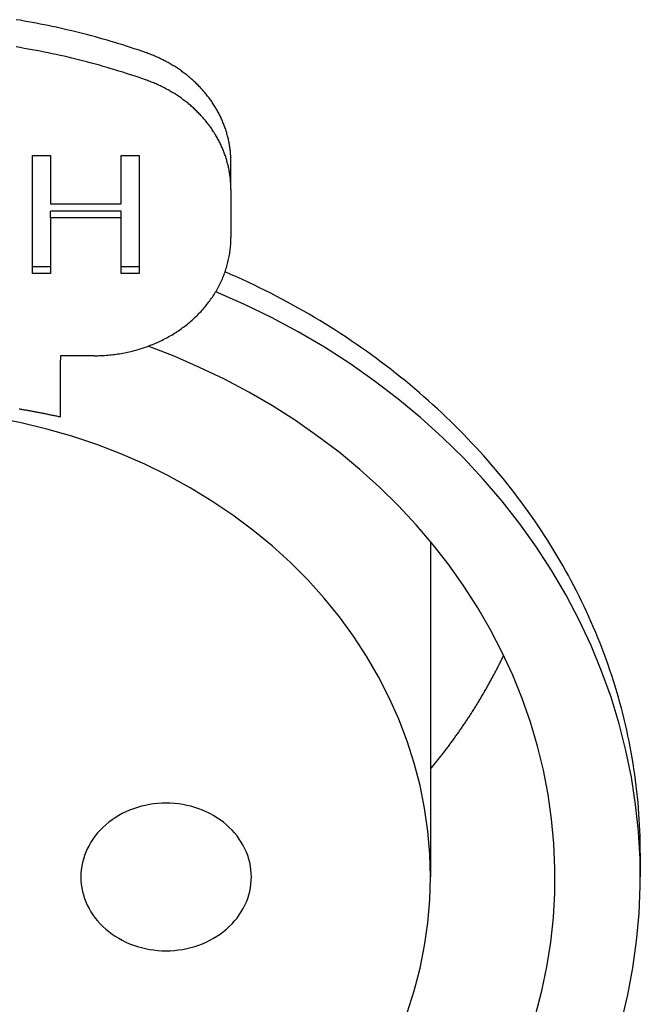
# Model space of a CAD drawing. Extents: x 1107 to 4046, y 937 to 3355.
# Tile 382 of 656: x 2148.38 to 2157.48, y 2659.3 to 2673.74. Entities that reach past the tile are written whole.
import ezdxf

# ---------------------------------------------------------------- set-up
doc = ezdxf.new("R2010")
doc.units = 0
doc.layers.add('KF_VIDA_L___C_REAR', color=7, linetype='CONTINUOUS')

# ---------------------------------------------------------------- blocks, each defined once
blk = doc.blocks.new('KF_VIDA_L___C_REAR')
at = {"layer": 'KF_VIDA_L___C_REAR'}
for p, q in [((-38.410061, 982.5357), (-38.144817, 982.5357)), ((-38.410061, 980.80365), (-38.410061, 982.5357)), ((-38.144817, 982.5357), (-38.144817, 981.824134)), ((-37.108231, 982.5357), (-36.842988, 982.5357)), ((-37.108231, 981.824134), (-37.108231, 982.5357)), ((-36.842988, 982.5357), (-36.842988, 980.80365)), ((-35.5, 982.037343), (-35.5, 982.437343)), ((-35.5, 982.037343), (-35.5, 981.330494)), ((-38.144817, 981.824134), (-37.108231, 981.824134)), ((-37.108231, 981.719509), (-38.144817, 981.719509)), ((-38.144817, 981.619509), (-38.144817, 981.719509)), ((-37.108231, 981.619509), (-37.108231, 981.719509)), ((-37.108231, 981.619509), (-38.144817, 981.619509)), ((-38.144817, 981.619509), (-38.144817, 980.80365)), ((-37.108231, 980.80365), (-37.108231, 981.619509)), ((-38.144817, 980.90365), (-38.410061, 980.90365)), ((-36.842988, 980.90365), (-37.108231, 980.90365)), ((-38.144817, 980.80365), (-38.410061, 980.80365)), ((-36.842988, 980.80365), (-37.108231, 980.80365)), ((-38, 979.598444), (-38, 979.532402)), ((-37.5, 979.598444), (-38, 979.598444)), ((-32.575, 976.874261), (-32.575, 971.955658)), ((-29.5, 972.305658), (-29.5, 971.955658))]:
    blk.add_line(p, q, dxfattribs=at)
for points in [[(-36.75, 984.043, 0), (-36.8057, 984.062, 0), (-36.8616, 984.081, 0), (-36.9176, 984.1, 0), (-36.9738, 984.119, 0), (-37.03, 984.137, 0), (-37.0864, 984.155, 0), (-37.143, 984.172, 0), (-37.1996, 984.19, 0), (-37.2563, 984.207, 0), (-37.3132, 984.223, 0), (-37.3702, 984.24, 0), (-37.4273, 984.256, 0), (-37.4845, 984.272, 0), (-37.5418, 984.287, 0), (-37.5993, 984.303, 0), (-37.6568, 984.318, 0), (-37.7144, 984.332, 0), (-37.7722, 984.347, 0), (-37.83, 984.361, 0), (-37.8879, 984.374, 0), (-37.9459, 984.388, 0), (-38.0041, 984.401, 0), (-38.0623, 984.414, 0), (-38.1206, 984.426, 0), (-38.1789, 984.438, 0), (-38.2374, 984.45, 0), (-38.296, 984.462, 0), (-38.3546, 984.473, 0), (-38.4133, 984.484, 0), (-38.4721, 984.495, 0), (-38.5309, 984.505, 0), (-38.5898, 984.516, 0), (-38.6488, 984.525, 0)], [(-36.75, 983.643, 0), (-36.8057, 983.662, 0), (-36.8616, 983.681, 0), (-36.9176, 983.7, 0), (-36.9738, 983.719, 0), (-37.03, 983.737, 0), (-37.0864, 983.755, 0), (-37.143, 983.772, 0), (-37.1996, 983.79, 0), (-37.2563, 983.807, 0), (-37.3132, 983.823, 0), (-37.3702, 983.84, 0), (-37.4273, 983.856, 0), (-37.4845, 983.872, 0), (-37.5418, 983.887, 0), (-37.5993, 983.903, 0), (-37.6568, 983.918, 0), (-37.7144, 983.932, 0), (-37.7722, 983.947, 0), (-37.83, 983.961, 0), (-37.8879, 983.974, 0), (-37.9459, 983.988, 0), (-38.0041, 984.001, 0), (-38.0623, 984.014, 0), (-38.1206, 984.026, 0), (-38.1789, 984.038, 0), (-38.2374, 984.05, 0), (-38.296, 984.062, 0), (-38.3546, 984.073, 0), (-38.4133, 984.084, 0), (-38.4721, 984.095, 0), (-38.5309, 984.105, 0), (-38.5898, 984.116, 0), (-38.6488, 984.125, 0)], [(-35.5, 982.437, 0), (-35.5001, 982.453, 0), (-35.5003, 982.469, 0), (-35.5008, 982.485, 0), (-35.5014, 982.502, 0), (-35.5021, 982.518, 0), (-35.5031, 982.534, 0), (-35.5042, 982.55, 0), (-35.5055, 982.566, 0), (-35.507, 982.582, 0), (-35.5086, 982.598, 0), (-35.5104, 982.614, 0), (-35.5124, 982.63, 0), (-35.5145, 982.646, 0), (-35.5168, 982.661, 0), (-35.5193, 982.677, 0), (-35.522, 982.693, 0), (-35.5248, 982.709, 0), (-35.5278, 982.725, 0), (-35.5309, 982.741, 0), (-35.5343, 982.757, 0), (-35.5378, 982.772, 0), (-35.5414, 982.788, 0), (-35.5453, 982.804, 0), (-35.5493, 982.819, 0), (-35.5535, 982.835, 0), (-35.5578, 982.851, 0), (-35.5623, 982.866, 0), (-35.567, 982.882, 0), (-35.5718, 982.897, 0), (-35.5768, 982.913, 0), (-35.582, 982.928, 0), (-35.5873, 982.944, 0), (-35.5928, 982.959, 0), (-35.5985, 982.974, 0), (-35.6043, 982.989, 0), (-35.6103, 983.005, 0), (-35.6165, 983.02, 0), (-35.6228, 983.035, 0), (-35.6293, 983.05, 0), (-35.6359, 983.065, 0), (-35.6427, 983.08, 0), (-35.6496, 983.095, 0), (-35.6568, 983.11, 0), (-35.664, 983.124, 0), (-35.6715, 983.139, 0), (-35.679, 983.154, 0), (-35.6868, 983.168, 0), (-35.6947, 983.183, 0), (-35.7027, 983.197, 0), (-35.711, 983.212, 0), (-35.7193, 983.226, 0), (-35.7278, 983.24, 0), (-35.7365, 983.254, 0), (-35.7453, 983.269, 0), (-35.7543, 983.283, 0), (-35.7634, 983.297, 0), (-35.7727, 983.31, 0), (-35.7821, 983.324, 0), (-35.7917, 983.338, 0), (-35.8014, 983.352, 0), (-35.8112, 983.365, 0), (-35.8212, 983.379, 0), (-35.8314, 983.392, 0), (-35.8417, 983.406, 0), (-35.8521, 983.419, 0), (-35.8627, 983.432, 0), (-35.8734, 983.445, 0), (-35.8843, 983.458, 0), (-35.8953, 983.471, 0), (-35.9064, 983.484, 0), (-35.9177, 983.497, 0), (-35.9291, 983.509, 0), (-35.9406, 983.522, 0), (-35.9523, 983.534, 0), (-35.9641, 983.547, 0), (-35.976, 983.559, 0), (-35.9881, 983.571, 0), (-36.0003, 983.583, 0), (-36.0126, 983.595, 0), (-36.0251, 983.607, 0), (-36.0377, 983.619, 0), (-36.0504, 983.631, 0), (-36.0632, 983.642, 0), (-36.0762, 983.654, 0), (-36.0892, 983.665, 0), (-36.1024, 983.676, 0), (-36.1158, 983.688, 0), (-36.1292, 983.699, 0), (-36.1428, 983.71, 0), (-36.1564, 983.72, 0), (-36.1702, 983.731, 0), (-36.1841, 983.742, 0), (-36.1981, 983.752, 0), (-36.2123, 983.763, 0), (-36.2265, 983.773, 0), (-36.2409, 983.783, 0), (-36.2553, 983.793, 0), (-36.2699, 983.803, 0), (-36.2846, 983.813, 0), (-36.2993, 983.823, 0), (-36.3142, 983.832, 0), (-36.3292, 983.842, 0), (-36.3443, 983.851, 0), (-36.3594, 983.86, 0), (-36.3747, 983.869, 0), (-36.3901, 983.878, 0), (-36.4056, 983.887, 0), (-36.4211, 983.896, 0), (-36.4368, 983.904, 0), (-36.4525, 983.913, 0), (-36.4684, 983.921, 0), (-36.4843, 983.929, 0), (-36.5003, 983.937, 0), (-36.5164, 983.945, 0), (-36.5326, 983.953, 0), (-36.5488, 983.961, 0), (-36.5652, 983.969, 0), (-36.5816, 983.976, 0), (-36.5981, 983.983, 0), (-36.6147, 983.99, 0), (-36.6314, 983.998, 0), (-36.6481, 984.004, 0), (-36.6649, 984.011, 0), (-36.6818, 984.018, 0), (-36.6987, 984.024, 0), (-36.7158, 984.031, 0), (-36.7328, 984.037, 0), (-36.75, 984.043, 0)], [(-35.5, 982.037, 0), (-35.5001, 982.053, 0), (-35.5003, 982.069, 0), (-35.5008, 982.085, 0), (-35.5014, 982.102, 0), (-35.5021, 982.118, 0), (-35.5031, 982.134, 0), (-35.5042, 982.15, 0), (-35.5055, 982.166, 0), (-35.507, 982.182, 0), (-35.5086, 982.198, 0), (-35.5104, 982.214, 0), (-35.5124, 982.23, 0), (-35.5145, 982.246, 0), (-35.5168, 982.261, 0), (-35.5193, 982.277, 0), (-35.522, 982.293, 0), (-35.5248, 982.309, 0), (-35.5278, 982.325, 0), (-35.5309, 982.341, 0), (-35.5343, 982.357, 0), (-35.5378, 982.372, 0), (-35.5414, 982.388, 0), (-35.5453, 982.404, 0), (-35.5493, 982.419, 0), (-35.5535, 982.435, 0), (-35.5578, 982.451, 0), (-35.5623, 982.466, 0), (-35.567, 982.482, 0), (-35.5718, 982.497, 0), (-35.5768, 982.513, 0), (-35.582, 982.528, 0), (-35.5873, 982.544, 0), (-35.5928, 982.559, 0), (-35.5985, 982.574, 0), (-35.6043, 982.589, 0), (-35.6103, 982.605, 0), (-35.6165, 982.62, 0), (-35.6228, 982.635, 0), (-35.6293, 982.65, 0), (-35.6359, 982.665, 0), (-35.6427, 982.68, 0), (-35.6496, 982.695, 0), (-35.6568, 982.71, 0), (-35.664, 982.724, 0), (-35.6715, 982.739, 0), (-35.679, 982.754, 0), (-35.6868, 982.768, 0), (-35.6947, 982.783, 0), (-35.7027, 982.797, 0), (-35.711, 982.812, 0), (-35.7193, 982.826, 0), (-35.7278, 982.84, 0), (-35.7365, 982.854, 0), (-35.7453, 982.869, 0), (-35.7543, 982.883, 0), (-35.7634, 982.897, 0), (-35.7727, 982.91, 0), (-35.7821, 982.924, 0), (-35.7917, 982.938, 0), (-35.8014, 982.952, 0), (-35.8112, 982.965, 0), (-35.8212, 982.979, 0), (-35.8314, 982.992, 0), (-35.8417, 983.006, 0), (-35.8521, 983.019, 0), (-35.8627, 983.032, 0), (-35.8734, 983.045, 0), (-35.8843, 983.058, 0), (-35.8953, 983.071, 0), (-35.9064, 983.084, 0), (-35.9177, 983.097, 0), (-35.9291, 983.109, 0), (-35.9406, 983.122, 0), (-35.9523, 983.134, 0), (-35.9641, 983.147, 0), (-35.976, 983.159, 0), (-35.9881, 983.171, 0), (-36.0003, 983.183, 0), (-36.0126, 983.195, 0), (-36.0251, 983.207, 0), (-36.0377, 983.219, 0), (-36.0504, 983.231, 0), (-36.0632, 983.242, 0), (-36.0762, 983.254, 0), (-36.0892, 983.265, 0), (-36.1024, 983.276, 0), (-36.1158, 983.288, 0), (-36.1292, 983.299, 0), (-36.1428, 983.31, 0), (-36.1564, 983.32, 0), (-36.1702, 983.331, 0), (-36.1841, 983.342, 0), (-36.1981, 983.352, 0), (-36.2123, 983.363, 0), (-36.2265, 983.373, 0), (-36.2409, 983.383, 0), (-36.2553, 983.393, 0), (-36.2699, 983.403, 0), (-36.2846, 983.413, 0), (-36.2993, 983.423, 0), (-36.3142, 983.432, 0), (-36.3292, 983.442, 0), (-36.3443, 983.451, 0), (-36.3594, 983.46, 0), (-36.3747, 983.469, 0), (-36.3901, 983.478, 0), (-36.4056, 983.487, 0), (-36.4211, 983.496, 0), (-36.4368, 983.504, 0), (-36.4525, 983.513, 0), (-36.4684, 983.521, 0), (-36.4843, 983.529, 0), (-36.5003, 983.537, 0), (-36.5164, 983.545, 0), (-36.5326, 983.553, 0), (-36.5488, 983.561, 0), (-36.5652, 983.569, 0), (-36.5816, 983.576, 0), (-36.5981, 983.583, 0), (-36.6147, 983.59, 0), (-36.6314, 983.598, 0), (-36.6481, 983.604, 0), (-36.6649, 983.611, 0), (-36.6818, 983.618, 0), (-36.6987, 983.624, 0), (-36.7158, 983.631, 0), (-36.7328, 983.637, 0), (-36.75, 983.643, 0)], [(-37.5, 979.598, 0), (-37.4755, 979.599, 0), (-37.4509, 979.599, 0), (-37.4264, 979.6, 0), (-37.4019, 979.601, 0), (-37.3774, 979.602, 0), (-37.3529, 979.603, 0), (-37.3284, 979.605, 0), (-37.304, 979.607, 0), (-37.2796, 979.609, 0), (-37.2552, 979.611, 0), (-37.2308, 979.614, 0), (-37.2065, 979.617, 0), (-37.1823, 979.62, 0), (-37.1581, 979.624, 0), (-37.1339, 979.628, 0), (-37.1098, 979.632, 0), (-37.0858, 979.636, 0), (-37.0618, 979.641, 0), (-37.0379, 979.645, 0), (-37.014, 979.65, 0), (-36.9903, 979.656, 0), (-36.9666, 979.661, 0), (-36.943, 979.667, 0), (-36.9194, 979.673, 0), (-36.896, 979.679, 0), (-36.8726, 979.686, 0), (-36.8494, 979.693, 0), (-36.8262, 979.7, 0), (-36.8032, 979.707, 0), (-36.7802, 979.715, 0), (-36.7574, 979.722, 0), (-36.7346, 979.73, 0), (-36.712, 979.739, 0), (-36.6895, 979.747, 0), (-36.6671, 979.756, 0), (-36.6449, 979.765, 0), (-36.6228, 979.774, 0), (-36.6008, 979.783, 0), (-36.5789, 979.793, 0), (-36.5572, 979.803, 0), (-36.5356, 979.813, 0), (-36.5142, 979.823, 0), (-36.4929, 979.834, 0), (-36.4718, 979.845, 0), (-36.4508, 979.856, 0), (-36.43, 979.867, 0), (-36.4094, 979.879, 0), (-36.3889, 979.89, 0), (-36.3685, 979.902, 0), (-36.3484, 979.914, 0), (-36.3284, 979.927, 0), (-36.3086, 979.939, 0), (-36.289, 979.952, 0), (-36.2695, 979.965, 0), (-36.2503, 979.978, 0), (-36.2312, 979.992, 0), (-36.2123, 980.005, 0), (-36.1937, 980.019, 0), (-36.1752, 980.033, 0), (-36.1569, 980.047, 0), (-36.1388, 980.061, 0), (-36.1209, 980.076, 0), (-36.1032, 980.091, 0), (-36.0858, 980.106, 0), (-36.0685, 980.121, 0), (-36.0515, 980.136, 0), (-36.0347, 980.152, 0), (-36.0181, 980.167, 0), (-36.0017, 980.183, 0), (-35.9856, 980.199, 0), (-35.9697, 980.215, 0), (-35.954, 980.232, 0), (-35.9385, 980.248, 0), (-35.9233, 980.265, 0), (-35.9083, 980.282, 0), (-35.8936, 980.299, 0), (-35.8791, 980.316, 0), (-35.8648, 980.333, 0), (-35.8508, 980.351, 0), (-35.8371, 980.368, 0), (-35.8236, 980.386, 0), (-35.8103, 980.404, 0), (-35.7973, 980.422, 0), (-35.7845, 980.44, 0), (-35.7721, 980.458, 0), (-35.7598, 980.477, 0), (-35.7479, 980.495, 0), (-35.7362, 980.514, 0), (-35.7247, 980.533, 0), (-35.7136, 980.552, 0), (-35.7027, 980.571, 0), (-35.692, 980.59, 0), (-35.6817, 980.609, 0), (-35.6716, 980.629, 0), (-35.6618, 980.648, 0), (-35.6522, 980.668, 0), (-35.643, 980.687, 0), (-35.634, 980.707, 0), (-35.6253, 980.727, 0), (-35.6169, 980.747, 0), (-35.6088, 980.767, 0), (-35.6009, 980.787, 0), (-35.5934, 980.807, 0), (-35.5861, 980.828, 0), (-35.5791, 980.848, 0), (-35.5724, 980.869, 0), (-35.566, 980.889, 0), (-35.5599, 980.91, 0), (-35.5541, 980.93, 0), (-35.5486, 980.951, 0), (-35.5434, 980.972, 0), (-35.5384, 980.993, 0), (-35.5338, 981.013, 0), (-35.5294, 981.034, 0), (-35.5254, 981.055, 0), (-35.5216, 981.076, 0), (-35.5182, 981.097, 0), (-35.515, 981.118, 0), (-35.5122, 981.14, 0), (-35.5096, 981.161, 0), (-35.5074, 981.182, 0), (-35.5054, 981.203, 0), (-35.5038, 981.224, 0), (-35.5024, 981.246, 0), (-35.5014, 981.267, 0), (-35.5006, 981.288, 0), (-35.5002, 981.309, 0), (-35.5, 981.33, 0)], [(-29.5, 972.306, 0), (-29.5004, 972.388, 0), (-29.5016, 972.471, 0), (-29.5037, 972.553, 0), (-29.5066, 972.635, 0), (-29.5103, 972.718, 0), (-29.5148, 972.8, 0), (-29.5202, 972.882, 0), (-29.5263, 972.965, 0), (-29.5333, 973.047, 0), (-29.5412, 973.129, 0), (-29.5498, 973.211, 0), (-29.5593, 973.293, 0), (-29.5695, 973.375, 0), (-29.5806, 973.457, 0), (-29.5925, 973.539, 0), (-29.6053, 973.62, 0), (-29.6188, 973.702, 0), (-29.6332, 973.784, 0), (-29.6484, 973.865, 0), (-29.6643, 973.946, 0), (-29.6811, 974.027, 0), (-29.6987, 974.108, 0), (-29.7172, 974.189, 0), (-29.7364, 974.27, 0), (-29.7564, 974.351, 0), (-29.7773, 974.431, 0), (-29.7989, 974.511, 0), (-29.8213, 974.591, 0), (-29.8446, 974.671, 0), (-29.8686, 974.751, 0), (-29.8934, 974.831, 0), (-29.9191, 974.91, 0), (-29.9455, 974.989, 0), (-29.9727, 975.068, 0), (-30.0007, 975.147, 0), (-30.0295, 975.226, 0), (-30.0591, 975.304, 0), (-30.0894, 975.382, 0), (-30.1205, 975.46, 0), (-30.1525, 975.538, 0), (-30.1851, 975.615, 0), (-30.2186, 975.692, 0), (-30.2528, 975.769, 0), (-30.2878, 975.846, 0), (-30.3236, 975.922, 0), (-30.3601, 975.998, 0), (-30.3974, 976.074, 0), (-30.4354, 976.15, 0), (-30.4742, 976.225, 0), (-30.5137, 976.3, 0), (-30.554, 976.375, 0), (-30.5951, 976.449, 0), (-30.6368, 976.523, 0), (-30.6793, 976.597, 0), (-30.7226, 976.67, 0), (-30.7666, 976.744, 0), (-30.8113, 976.816, 0), (-30.8567, 976.889, 0), (-30.9029, 976.961, 0), (-30.9497, 977.033, 0), (-30.9973, 977.104, 0), (-31.0456, 977.175, 0), (-31.0947, 977.246, 0), (-31.1444, 977.316, 0), (-31.1948, 977.386, 0), (-31.2459, 977.456, 0), (-31.2977, 977.525, 0), (-31.3502, 977.593, 0), (-31.4034, 977.662, 0), (-31.4572, 977.73, 0), (-31.5118, 977.797, 0), (-31.567, 977.865, 0), (-31.6229, 977.931, 0), (-31.6794, 977.998, 0), (-31.7366, 978.063, 0), (-31.7945, 978.129, 0), (-31.853, 978.194, 0), (-31.9122, 978.259, 0), (-31.972, 978.323, 0), (-32.0324, 978.386, 0), (-32.0935, 978.45, 0), (-32.1552, 978.512, 0), (-32.2175, 978.575, 0), (-32.2805, 978.637, 0), (-32.344, 978.698, 0), (-32.4082, 978.759, 0), (-32.473, 978.819, 0), (-32.5384, 978.879, 0), (-32.6044, 978.938, 0), (-32.6709, 978.997, 0), (-32.7381, 979.056, 0), (-32.8058, 979.114, 0), (-32.8742, 979.171, 0), (-32.9431, 979.228, 0), (-33.0125, 979.284, 0), (-33.0825, 979.34, 0), (-33.1531, 979.396, 0), (-33.2242, 979.45, 0), (-33.2959, 979.505, 0), (-33.3681, 979.558, 0), (-33.4408, 979.612, 0), (-33.5141, 979.664, 0), (-33.5879, 979.716, 0), (-33.6622, 979.768, 0), (-33.737, 979.819, 0), (-33.8123, 979.869, 0), (-33.8882, 979.919, 0), (-33.9645, 979.968, 0), (-34.0413, 980.017, 0), (-34.1186, 980.065, 0), (-34.1964, 980.113, 0), (-34.2746, 980.16, 0), (-34.3533, 980.206, 0), (-34.4325, 980.252, 0), (-34.5121, 980.297, 0), (-34.5922, 980.341, 0), (-34.6727, 980.385, 0), (-34.7537, 980.429, 0), (-34.835, 980.472, 0), (-34.9169, 980.514, 0), (-34.9991, 980.555, 0), (-35.0817, 980.596, 0), (-35.1648, 980.636, 0), (-35.2482, 980.676, 0), (-35.332, 980.715, 0), (-35.4163, 980.754, 0), (-35.5009, 980.791, 0), (-35.5859, 980.828, 0)], [(-29.7764, 969.834, 0), (-29.6828, 970.226, 0), (-29.6084, 970.622, 0), (-29.5533, 971.019, 0), (-29.5175, 971.419, 0), (-29.5011, 971.819, 0), (-29.5042, 972.22, 0), (-29.5268, 972.62, 0), (-29.5688, 973.019, 0), (-29.6301, 973.417, 0), (-29.7107, 973.811, 0), (-29.8103, 974.202, 0), (-29.9289, 974.59, 0), (-30.0662, 974.973, 0), (-30.2219, 975.35, 0), (-30.3958, 975.721, 0), (-30.5876, 976.086, 0), (-30.797, 976.443, 0), (-31.0235, 976.793, 0), (-31.2667, 977.133, 0), (-31.5263, 977.465, 0), (-31.8018, 977.787, 0), (-32.0927, 978.099, 0), (-32.3985, 978.4, 0), (-32.7185, 978.689, 0), (-33.0524, 978.966, 0), (-33.3994, 979.231, 0), (-33.759, 979.484, 0), (-34.1306, 979.722, 0), (-34.5134, 979.948, 0), (-34.9067, 980.158, 0), (-35.31, 980.355, 0), (-35.7225, 980.537, 0)], [(-31.0345, 969.931, 0), (-30.943, 970.284, 0), (-30.8691, 970.64, 0), (-30.8129, 970.998, 0), (-30.7744, 971.359, 0), (-30.7538, 971.72, 0), (-30.7511, 972.082, 0), (-30.7663, 972.444, 0), (-30.7994, 972.804, 0), (-30.8503, 973.164, 0), (-30.9189, 973.521, 0), (-31.0051, 973.875, 0), (-31.1088, 974.225, 0), (-31.2297, 974.572, 0), (-31.3676, 974.913, 0), (-31.5223, 975.249, 0), (-31.6935, 975.579, 0), (-31.8809, 975.903, 0), (-32.084, 976.219, 0), (-32.3027, 976.527, 0), (-32.5364, 976.827, 0), (-32.7847, 977.118, 0), (-33.0472, 977.4, 0), (-33.3234, 977.671, 0), (-33.6128, 977.932, 0), (-33.9148, 978.182, 0), (-34.2289, 978.421, 0), (-34.5545, 978.648, 0), (-34.8911, 978.862, 0), (-35.2379, 979.064, 0), (-35.5944, 979.253, 0), (-35.96, 979.428, 0), (-36.3338, 979.59, 0), (-36.7153, 979.737, 0)], [(-38, 978.7, 0), (-38, 978.7, 0), (-38, 978.7, 0), (-38, 978.7, 0), (-38, 978.7, 0), (-38, 978.7, 0), (-38, 978.701, 0), (-38, 978.701, 0), (-38, 978.701, 0), (-38, 978.701, 0), (-38, 978.702, 0), (-38, 978.702, 0), (-38, 978.702, 0), (-38, 978.703, 0), (-38, 978.703, 0), (-38, 978.704, 0), (-38, 978.704, 0), (-38, 978.705, 0), (-38, 978.705, 0), (-38, 978.706, 0), (-38, 978.706, 0), (-38, 978.707, 0), (-38, 978.707, 0), (-38, 978.708, 0), (-38, 978.709, 0), (-38, 978.71, 0), (-38, 978.71, 0), (-38, 978.711, 0), (-38, 978.712, 0), (-38, 978.713, 0), (-38, 978.714, 0), (-38, 978.714, 0), (-38, 978.715, 0), (-38, 978.716, 0), (-38, 978.717, 0), (-38, 978.718, 0), (-38, 978.719, 0), (-38, 978.72, 0), (-38, 978.721, 0), (-38, 978.722, 0), (-38, 978.723, 0), (-38, 978.725, 0), (-38, 978.726, 0), (-38, 978.727, 0), (-38, 978.728, 0), (-38, 978.729, 0), (-38, 978.731, 0), (-38, 978.732, 0), (-38, 978.733, 0), (-38, 978.734, 0), (-38, 978.736, 0), (-38, 978.737, 0), (-38, 978.739, 0), (-38, 978.74, 0), (-38, 978.741, 0), (-38, 978.743, 0), (-38, 978.744, 0), (-38, 978.746, 0), (-38, 978.748, 0), (-38, 978.749, 0), (-38, 978.751, 0), (-38, 978.752, 0), (-38, 978.754, 0), (-38, 978.756, 0), (-38, 978.757, 0), (-38, 978.759, 0), (-38, 978.761, 0), (-38, 978.763, 0), (-38, 978.765, 0), (-38, 978.766, 0), (-38, 978.768, 0), (-38, 978.77, 0), (-38, 978.772, 0), (-38, 978.774, 0), (-38, 978.776, 0), (-38, 978.778, 0), (-38, 978.78, 0), (-38, 978.783, 0), (-38, 978.785, 0), (-38, 978.787, 0), (-38, 978.789, 0), (-38, 978.792, 0), (-38, 978.794, 0), (-38, 978.796, 0), (-38, 978.799, 0), (-38, 978.801, 0), (-38, 978.803, 0), (-38, 978.806, 0), (-38, 978.808, 0), (-38, 978.811, 0), (-38, 978.813, 0), (-38, 978.816, 0), (-38, 978.819, 0), (-38, 978.821, 0), (-38, 978.824, 0), (-38, 978.827, 0), (-38, 978.829, 0), (-38, 978.832, 0), (-38, 978.835, 0), (-38, 978.838, 0), (-38, 978.841, 0), (-38, 978.843, 0), (-38, 978.846, 0), (-38, 978.849, 0), (-38, 978.852, 0), (-38, 978.855, 0), (-38, 978.858, 0), (-38, 978.861, 0), (-38, 978.864, 0), (-38, 978.867, 0), (-38, 978.87, 0), (-38, 978.873, 0), (-38, 978.877, 0), (-38, 978.88, 0), (-38, 978.883, 0), (-38, 978.886, 0), (-38, 978.889, 0), (-38, 978.893, 0), (-38, 978.896, 0), (-38, 978.899, 0), (-38, 978.903, 0), (-38, 978.906, 0), (-38, 978.909, 0), (-38, 978.913, 0), (-38, 978.916, 0), (-38, 978.919, 0), (-38, 978.923, 0), (-38, 978.926, 0), (-38, 978.93, 0), (-38, 978.933, 0), (-38, 978.937, 0), (-38, 978.94, 0), (-38, 978.944, 0), (-38, 978.947, 0), (-38, 978.951, 0), (-38, 978.955, 0), (-38, 978.958, 0), (-38, 978.962, 0), (-38, 978.965, 0), (-38, 978.969, 0), (-38, 978.973, 0), (-38, 978.976, 0), (-38, 978.98, 0), (-38, 978.984, 0), (-38, 978.988, 0), (-38, 978.991, 0), (-38, 978.995, 0), (-38, 978.999, 0), (-38, 979.003, 0), (-38, 979.006, 0), (-38, 979.01, 0), (-38, 979.014, 0), (-38, 979.018, 0), (-38, 979.022, 0), (-38, 979.026, 0), (-38, 979.03, 0), (-38, 979.033, 0), (-38, 979.037, 0), (-38, 979.041, 0), (-38, 979.045, 0), (-38, 979.049, 0), (-38, 979.053, 0), (-38, 979.057, 0), (-38, 979.061, 0), (-38, 979.065, 0), (-38, 979.069, 0), (-38, 979.073, 0), (-38, 979.078, 0), (-38, 979.082, 0), (-38, 979.086, 0), (-38, 979.09, 0), (-38, 979.095, 0), (-38, 979.099, 0), (-38, 979.104, 0), (-38, 979.108, 0), (-38, 979.112, 0), (-38, 979.117, 0), (-38, 979.121, 0), (-38, 979.126, 0), (-38, 979.131, 0), (-38, 979.135, 0), (-38, 979.14, 0), (-38, 979.145, 0), (-38, 979.149, 0), (-38, 979.154, 0), (-38, 979.159, 0), (-38, 979.163, 0), (-38, 979.168, 0), (-38, 979.173, 0), (-38, 979.178, 0), (-38, 979.183, 0), (-38, 979.188, 0), (-38, 979.193, 0), (-38, 979.198, 0), (-38, 979.203, 0), (-38, 979.208, 0), (-38, 979.213, 0), (-38, 979.218, 0), (-38, 979.223, 0), (-38, 979.228, 0), (-38, 979.233, 0), (-38, 979.238, 0), (-38, 979.243, 0), (-38, 979.248, 0), (-38, 979.254, 0), (-38, 979.259, 0), (-38, 979.264, 0), (-38, 979.269, 0), (-38, 979.275, 0), (-38, 979.28, 0), (-38, 979.285, 0), (-38, 979.291, 0), (-38, 979.296, 0), (-38, 979.301, 0), (-38, 979.307, 0), (-38, 979.312, 0), (-38, 979.317, 0), (-38, 979.323, 0), (-38, 979.328, 0), (-38, 979.333, 0), (-38, 979.339, 0), (-38, 979.344, 0), (-38, 979.35, 0), (-38, 979.355, 0), (-38, 979.361, 0), (-38, 979.366, 0), (-38, 979.372, 0), (-38, 979.377, 0), (-38, 979.383, 0), (-38, 979.388, 0), (-38, 979.394, 0), (-38, 979.399, 0), (-38, 979.405, 0), (-38, 979.41, 0), (-38, 979.416, 0), (-38, 979.421, 0), (-38, 979.427, 0), (-38, 979.432, 0), (-38, 979.438, 0), (-38, 979.444, 0), (-38, 979.449, 0), (-38, 979.455, 0), (-38, 979.46, 0), (-38, 979.466, 0), (-38, 979.471, 0), (-38, 979.477, 0), (-38, 979.482, 0), (-38, 979.488, 0), (-38, 979.494, 0), (-38, 979.499, 0), (-38, 979.505, 0), (-38, 979.51, 0), (-38, 979.516, 0), (-38, 979.521, 0), (-38, 979.527, 0), (-38, 979.532, 0)], [(-38, 978.698, 0), (-38.0128, 978.701, 0), (-38.0255, 978.704, 0), (-38.0383, 978.707, 0), (-38.051, 978.71, 0), (-38.0638, 978.712, 0), (-38.0766, 978.715, 0), (-38.0894, 978.718, 0), (-38.1022, 978.721, 0), (-38.1149, 978.723, 0), (-38.1277, 978.726, 0), (-38.1405, 978.729, 0), (-38.1533, 978.731, 0), (-38.1662, 978.734, 0), (-38.179, 978.737, 0), (-38.1918, 978.739, 0), (-38.2046, 978.742, 0), (-38.2174, 978.744, 0), (-38.2303, 978.747, 0), (-38.2431, 978.75, 0), (-38.2559, 978.752, 0), (-38.2688, 978.755, 0), (-38.2816, 978.757, 0), (-38.2945, 978.76, 0), (-38.3073, 978.762, 0), (-38.3202, 978.765, 0), (-38.3331, 978.767, 0), (-38.3459, 978.77, 0), (-38.3588, 978.772, 0), (-38.3717, 978.774, 0), (-38.3846, 978.777, 0), (-38.3974, 978.779, 0), (-38.4103, 978.782, 0), (-38.4232, 978.784, 0), (-38.4361, 978.786, 0), (-38.449, 978.789, 0), (-38.4619, 978.791, 0), (-38.4748, 978.793, 0), (-38.4877, 978.796, 0), (-38.5006, 978.798, 0), (-38.5136, 978.8, 0), (-38.5265, 978.802, 0), (-38.5394, 978.805, 0), (-38.5523, 978.807, 0), (-38.5653, 978.809, 0), (-38.5782, 978.811, 0), (-38.5912, 978.813, 0), (-38.6041, 978.816, 0)], [(-32.575, 971.956, 0), (-32.5845, 972.292, 0), (-32.6132, 972.628, 0), (-32.6608, 972.963, 0), (-32.7273, 973.295, 0), (-32.8125, 973.623, 0), (-32.9162, 973.948, 0), (-33.0383, 974.268, 0), (-33.1783, 974.582, 0), (-33.3359, 974.89, 0), (-33.5108, 975.191, 0), (-33.7025, 975.484, 0), (-33.9106, 975.769, 0), (-34.1346, 976.044, 0), (-34.3739, 976.31, 0), (-34.628, 976.565, 0), (-34.8962, 976.809, 0), (-35.1779, 977.041, 0), (-35.4724, 977.261, 0), (-35.7791, 977.468, 0), (-36.0971, 977.662, 0), (-36.4257, 977.842, 0), (-36.7642, 978.009, 0), (-37.1116, 978.16, 0), (-37.4672, 978.296, 0), (-37.8301, 978.418, 0), (-38.1995, 978.523, 0), (-38.5744, 978.613, 0), (-38.9539, 978.687, 0)], [(-32.9162, 969.963, 0), (-32.8125, 970.288, 0), (-32.7273, 970.617, 0), (-32.6608, 970.949, 0), (-32.6132, 971.283, 0), (-32.5845, 971.619, 0), (-32.575, 971.956, 0)], [(-32.575, 973.537, 0), (-32.565, 973.549, 0), (-32.5549, 973.561, 0), (-32.5449, 973.574, 0), (-32.535, 973.586, 0), (-32.525, 973.598, 0), (-32.5151, 973.61, 0), (-32.5052, 973.623, 0), (-32.4953, 973.635, 0), (-32.4855, 973.647, 0), (-32.4757, 973.659, 0), (-32.4659, 973.672, 0), (-32.4561, 973.684, 0), (-32.4463, 973.696, 0), (-32.4366, 973.709, 0), (-32.4269, 973.721, 0), (-32.4172, 973.734, 0), (-32.4076, 973.746, 0), (-32.398, 973.758, 0), (-32.3884, 973.771, 0), (-32.3788, 973.783, 0), (-32.3693, 973.796, 0), (-32.3598, 973.808, 0), (-32.3503, 973.821, 0), (-32.3408, 973.833, 0), (-32.3314, 973.846, 0), (-32.3219, 973.858, 0), (-32.3126, 973.871, 0), (-32.3032, 973.883, 0), (-32.2938, 973.896, 0), (-32.2845, 973.909, 0), (-32.2752, 973.921, 0), (-32.266, 973.934, 0), (-32.2568, 973.946, 0), (-32.2475, 973.959, 0), (-32.2384, 973.972, 0), (-32.2292, 973.984, 0), (-32.2201, 973.997, 0), (-32.211, 974.01, 0), (-32.2019, 974.023, 0), (-32.1928, 974.035, 0), (-32.1838, 974.048, 0), (-32.1748, 974.061, 0), (-32.1658, 974.074, 0), (-32.1569, 974.086, 0), (-32.1479, 974.099, 0), (-32.1391, 974.112, 0), (-32.1302, 974.125, 0), (-32.1213, 974.138, 0), (-32.1125, 974.15, 0), (-32.1037, 974.163, 0), (-32.095, 974.176, 0), (-32.0862, 974.189, 0), (-32.0775, 974.202, 0), (-32.0688, 974.215, 0), (-32.0602, 974.228, 0), (-32.0515, 974.241, 0), (-32.0429, 974.254, 0), (-32.0343, 974.267, 0), (-32.0258, 974.28, 0), (-32.0173, 974.293, 0), (-32.0088, 974.306, 0), (-32.0003, 974.319, 0), (-31.9918, 974.332, 0), (-31.9834, 974.345, 0), (-31.975, 974.358, 0), (-31.9667, 974.371, 0), (-31.9583, 974.384, 0), (-31.95, 974.397, 0), (-31.9417, 974.41, 0), (-31.9335, 974.424, 0), (-31.9252, 974.437, 0), (-31.917, 974.45, 0), (-31.9088, 974.463, 0), (-31.9007, 974.476, 0), (-31.8926, 974.489, 0), (-31.8845, 974.503, 0), (-31.8764, 974.516, 0), (-31.8683, 974.529, 0), (-31.8603, 974.542, 0), (-31.8523, 974.556, 0), (-31.8444, 974.569, 0), (-31.8364, 974.582, 0), (-31.8285, 974.595, 0), (-31.8206, 974.609, 0), (-31.8128, 974.622, 0), (-31.805, 974.635, 0), (-31.7972, 974.649, 0), (-31.7894, 974.662, 0), (-31.7816, 974.675, 0), (-31.7739, 974.689, 0), (-31.7662, 974.702, 0), (-31.7586, 974.716, 0), (-31.7509, 974.729, 0), (-31.7433, 974.743, 0), (-31.7358, 974.756, 0), (-31.7282, 974.769, 0), (-31.7207, 974.783, 0), (-31.7132, 974.796, 0), (-31.7057, 974.81, 0), (-31.6983, 974.823, 0), (-31.6908, 974.837, 0), (-31.6835, 974.85, 0), (-31.6761, 974.864, 0), (-31.6688, 974.877, 0), (-31.6615, 974.891, 0), (-31.6542, 974.905, 0), (-31.6469, 974.918, 0), (-31.6397, 974.932, 0), (-31.6325, 974.945, 0), (-31.6254, 974.959, 0), (-31.6182, 974.973, 0), (-31.6111, 974.986, 0), (-31.604, 975, 0), (-31.597, 975.013, 0), (-31.5899, 975.027, 0), (-31.5829, 975.041, 0), (-31.576, 975.054, 0), (-31.569, 975.068, 0), (-31.5621, 975.082, 0), (-31.5552, 975.096, 0), (-31.5484, 975.109, 0), (-31.5415, 975.123, 0), (-31.5347, 975.137, 0), (-31.528, 975.151, 0), (-31.5212, 975.164, 0), (-31.5145, 975.178, 0), (-31.5078, 975.192, 0), (-31.5012, 975.206, 0)], [(-35.2, 971.956, 0), (-35.2015, 972.009, 0), (-35.206, 972.062, 0), (-35.2135, 972.114, 0), (-35.224, 972.167, 0), (-35.2375, 972.219, 0), (-35.2538, 972.27, 0), (-35.2731, 972.32, 0), (-35.2952, 972.37, 0), (-35.32, 972.418, 0), (-35.3476, 972.466, 0), (-35.3778, 972.512, 0), (-35.4107, 972.557, 0), (-35.446, 972.601, 0), (-35.4837, 972.642, 0), (-35.5238, 972.683, 0), (-35.5661, 972.721, 0), (-35.6106, 972.758, 0), (-35.657, 972.792, 0), (-35.7054, 972.825, 0), (-35.7555, 972.856, 0), (-35.8074, 972.884, 0), (-35.8608, 972.91, 0), (-35.9156, 972.934, 0), (-35.9716, 972.956, 0), (-36.0289, 972.975, 0), (-36.0871, 972.992, 0), (-36.1463, 973.006, 0), (-36.2061, 973.017, 0), (-36.2666, 973.026, 0), (-36.3275, 973.033, 0), (-36.3887, 973.037, 0), (-36.45, 973.038, 0), (-36.5113, 973.037, 0), (-36.5725, 973.033, 0), (-36.6334, 973.026, 0), (-36.6939, 973.017, 0), (-36.7537, 973.006, 0), (-36.8129, 972.992, 0), (-36.8711, 972.975, 0), (-36.9284, 972.956, 0), (-36.9844, 972.934, 0), (-37.0392, 972.91, 0), (-37.0926, 972.884, 0), (-37.1445, 972.856, 0), (-37.1946, 972.825, 0), (-37.243, 972.792, 0), (-37.2894, 972.758, 0), (-37.3339, 972.721, 0), (-37.3762, 972.683, 0), (-37.4163, 972.642, 0), (-37.454, 972.601, 0), (-37.4893, 972.557, 0), (-37.5222, 972.512, 0), (-37.5524, 972.466, 0), (-37.58, 972.418, 0), (-37.6048, 972.37, 0), (-37.6269, 972.32, 0), (-37.6462, 972.27, 0), (-37.6625, 972.219, 0), (-37.676, 972.167, 0), (-37.6865, 972.114, 0), (-37.694, 972.062, 0), (-37.6985, 972.009, 0), (-37.7, 971.956, 0), (-37.6985, 971.903, 0), (-37.694, 971.85, 0), (-37.6865, 971.797, 0), (-37.676, 971.744, 0), (-37.6625, 971.693, 0), (-37.6462, 971.641, 0), (-37.6269, 971.591, 0), (-37.6048, 971.541, 0), (-37.58, 971.493, 0), (-37.5524, 971.445, 0), (-37.5222, 971.399, 0), (-37.4893, 971.354, 0), (-37.454, 971.311, 0), (-37.4163, 971.269, 0), (-37.3762, 971.229, 0), (-37.3339, 971.19, 0), (-37.2894, 971.154, 0), (-37.243, 971.119, 0), (-37.1946, 971.086, 0), (-37.1445, 971.056, 0), (-37.0926, 971.027, 0), (-37.0392, 971.001, 0), (-36.9844, 970.977, 0), (-36.9284, 970.956, 0), (-36.8711, 970.936, 0), (-36.8129, 970.92, 0), (-36.7537, 970.906, 0), (-36.6939, 970.894, 0), (-36.6334, 970.885, 0), (-36.5725, 970.878, 0), (-36.5113, 970.874, 0), (-36.45, 970.873, 0), (-36.3887, 970.874, 0), (-36.3275, 970.878, 0), (-36.2666, 970.885, 0), (-36.2061, 970.894, 0), (-36.1463, 970.906, 0), (-36.0871, 970.92, 0), (-36.0289, 970.936, 0), (-35.9716, 970.956, 0), (-35.9156, 970.977, 0), (-35.8608, 971.001, 0), (-35.8074, 971.027, 0), (-35.7555, 971.056, 0), (-35.7054, 971.086, 0), (-35.657, 971.119, 0), (-35.6106, 971.154, 0), (-35.5661, 971.19, 0), (-35.5238, 971.229, 0), (-35.4837, 971.269, 0), (-35.446, 971.311, 0), (-35.4107, 971.354, 0), (-35.3778, 971.399, 0), (-35.3476, 971.445, 0), (-35.32, 971.493, 0), (-35.2952, 971.541, 0), (-35.2731, 971.591, 0), (-35.2538, 971.641, 0), (-35.2375, 971.693, 0), (-35.224, 971.744, 0), (-35.2135, 971.797, 0), (-35.206, 971.85, 0), (-35.2015, 971.903, 0), (-35.2, 971.956, 0)]]:
    blk.add_polyline3d(points, dxfattribs=at)

msp = doc.modelspace()

# ---------------------------------------------------------------- block references
at = {"layer": 'KF_VIDA_L___C_REAR'}
msp.add_blockref('KF_VIDA_L___C_REAR', (2186.979, 1689.213), dxfattribs=at)

doc.saveas('drawing.dxf')
